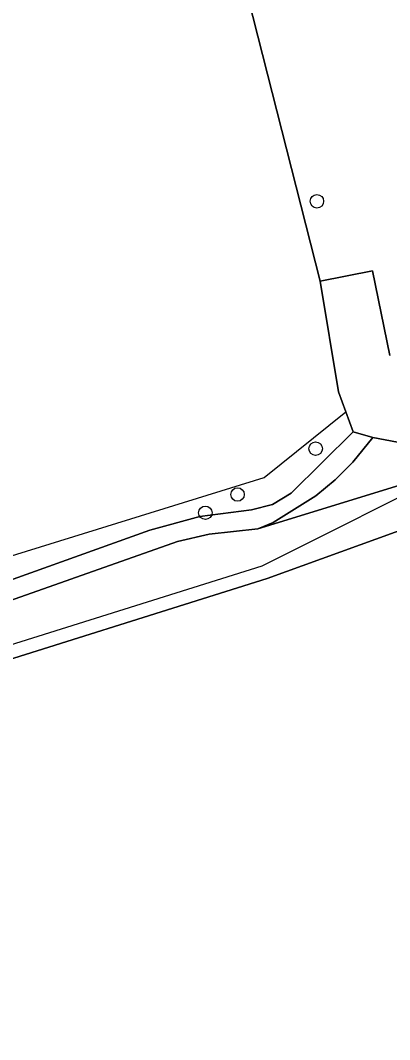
# Model space of a CAD drawing. Extents: x 160203 to 161530, y 379528 to 381797.
# Drawn here: x 161172.8 to 161199.6, y 381386.7 to 381460.7 of the extents above; entities that cross this region are included whole.
import ezdxf

# ---------------------------------------------------------------- set-up
doc = ezdxf.new("R2010")
doc.units = 0
for name, color, linetype in [('IMGEO_Boom', 7, 'Continuous'), ('IMGEO_Grasland_agrarisch', 7, 'Continuous'), ('IMGEO_Groenvoorziening', 7, 'Continuous'), ('IMGEO_Hek', 7, 'Continuous'), ('IMGEO_Loofbos', 7, 'Continuous'), ('IMGEO_Rijbaan_lokaal_onverhard', 7, 'Continuous'), ('IMGEO_Waterloop', 7, 'Continuous')]:
    doc.layers.add(name, color=color, linetype=linetype)

msp = doc.modelspace()

# ---------------------------------------------------------------- linework, layer by layer
at = {"layer": 'IMGEO_Boom'}
for centre in [(161194.294, 381447.594), (161194.202, 381429.631), (161188.536, 381426.306), (161186.198, 381424.978)]:
    msp.add_circle(centre, 0.489, dxfattribs=at)
at = {"layer": 'IMGEO_Grasland_agrarisch'}
msp.add_lwpolyline([(161230.308, 381385.504), (161247.45, 381391.799), (161250.417, 381393.036), (161253.778, 381394.438), (161253.938, 381394.076), (161275.163, 381402.438), (161283.299, 381405.644), (161287.044, 381407.676), (161291.024, 381409.835), (161297.191, 381413.048), (161291.751, 381414.835), (161276.097, 381419.523), (161263.232, 381426.053), (161255.831, 381432), (161247.306, 381440.079), (161234.578, 381436.117), (161190.686, 381420.206), (161167.123, 381412.797), (161143.539, 381405.381), (161130.511, 381401.142), (161125.028, 381399.227), (161118.6, 381395.666), (161111.152, 381390.916), (161100.635, 381384.026)], dxfattribs=at)
at = {"layer": 'IMGEO_Groenvoorziening'}
for points in [[(161199.761, 381512.609), (161198.225, 381514.377), (161196.399, 381516.629), (161190.69, 381507.898), (161183.662, 381512.498), (161186.822, 381517.327), (161187.642, 381516.778), (161190.286, 381520.722), (161188.787, 381521.726), (161188.649, 381521.54), (161182.218, 381511.524), (161180.903, 381508.966), (161179.822, 381506.3), (161178.867, 381503.462), (161194.528, 381441.788), (161198.326, 381442.537), (161199.588, 381436.407)], [(161255.32, 381443.249), (161252.633, 381447.657), (161250.265, 381446.027), (161246.084, 381445.141), (161245.344, 381445.37), (161245.465, 381444.89), (161241.678, 381442.733), (161231.857, 381439.622), (161201.929, 381430.141), (161200.131, 381430.113), (161198.364, 381430.445), (161196.906, 381428.662), (161195.615, 381427.376), (161194.215, 381426.21), (161191.131, 381424.275), (161190.005, 381423.821), (161204.713, 381428.332), (161233.185, 381437.825), (161248.402, 381442.899), (161257.885, 381433.802)]]:
    msp.add_lwpolyline(points, dxfattribs=at)
at = {"layer": 'IMGEO_Hek'}
for points in [[(161159.135, 381451.113), (161143.029, 381416.413), (161145.576, 381413.631), (161190.46, 381427.541), (161196.393, 381432.311)], [(161130.202, 381402.093), (161143.234, 381406.333), (161190.31, 381421.136), (161204.713, 381428.332), (161233.185, 381437.825)]]:
    msp.add_lwpolyline(points, dxfattribs=at)
at = {"layer": 'IMGEO_Loofbos'}
msp.add_lwpolyline([(161170.167, 381477.603), (161156.737, 381447.27), (161150.057, 381433.071), (161142.841, 381419.137), (161142.179, 381417.37), (161142.192, 381415.484), (161142.565, 381413.871), (161143.376, 381412.427), (161144.22, 381411.811), (161145.263, 381411.741), (161154.939, 381415.341), (161161.744, 381416.715), (161168.374, 381418.775), (161182.162, 381423.718), (161185.8, 381424.707), (161189.538, 381425.201), (161191.079, 381425.569), (161192.429, 381426.4), (161196.919, 381430.851), (161196.393, 381432.311), (161195.87, 381433.761), (161194.528, 381441.788), (161178.867, 381503.462)], close=True, dxfattribs=at)
at = {"layer": 'IMGEO_Rijbaan_lokaal_onverhard'}
msp.add_lwpolyline([(161167.123, 381412.797), (161190.686, 381420.206), (161234.578, 381436.117), (161247.306, 381440.079), (161248.402, 381442.899), (161233.185, 381437.825), (161204.713, 381428.332), (161190.005, 381423.821), (161186.47, 381423.424), (161184.188, 381422.89), (161168.677, 381417.417), (161162.611, 381415.553), (161156.683, 381413.947), (161150.921, 381411.818), (161147.193, 381410.114), (161146.348, 381409.842), (161139.127, 381408.162), (161132.313, 381406.256), (161129.895, 381405.522), (161126.972, 381404.062), (161117.947, 381397.912), (161130.202, 381402.093), (161143.234, 381406.333)], close=True, dxfattribs=at)
at = {"layer": 'IMGEO_Waterloop'}
for points in [[(161199.588, 381436.407), (161198.326, 381442.537), (161194.528, 381441.788), (161195.87, 381433.761), (161196.393, 381432.311), (161196.919, 381430.851), (161198.364, 381430.445), (161200.131, 381430.113), (161201.929, 381430.141), (161231.857, 381439.622)], [(161168.677, 381417.417), (161184.188, 381422.89), (161186.47, 381423.424), (161190.005, 381423.821), (161191.131, 381424.275), (161194.215, 381426.21), (161195.615, 381427.376), (161196.906, 381428.662), (161198.364, 381430.445), (161196.919, 381430.851), (161192.429, 381426.4), (161191.079, 381425.569), (161189.538, 381425.201), (161185.8, 381424.707), (161182.162, 381423.718), (161168.374, 381418.775)]]:
    msp.add_lwpolyline(points, dxfattribs=at)

doc.saveas('drawing.dxf')
